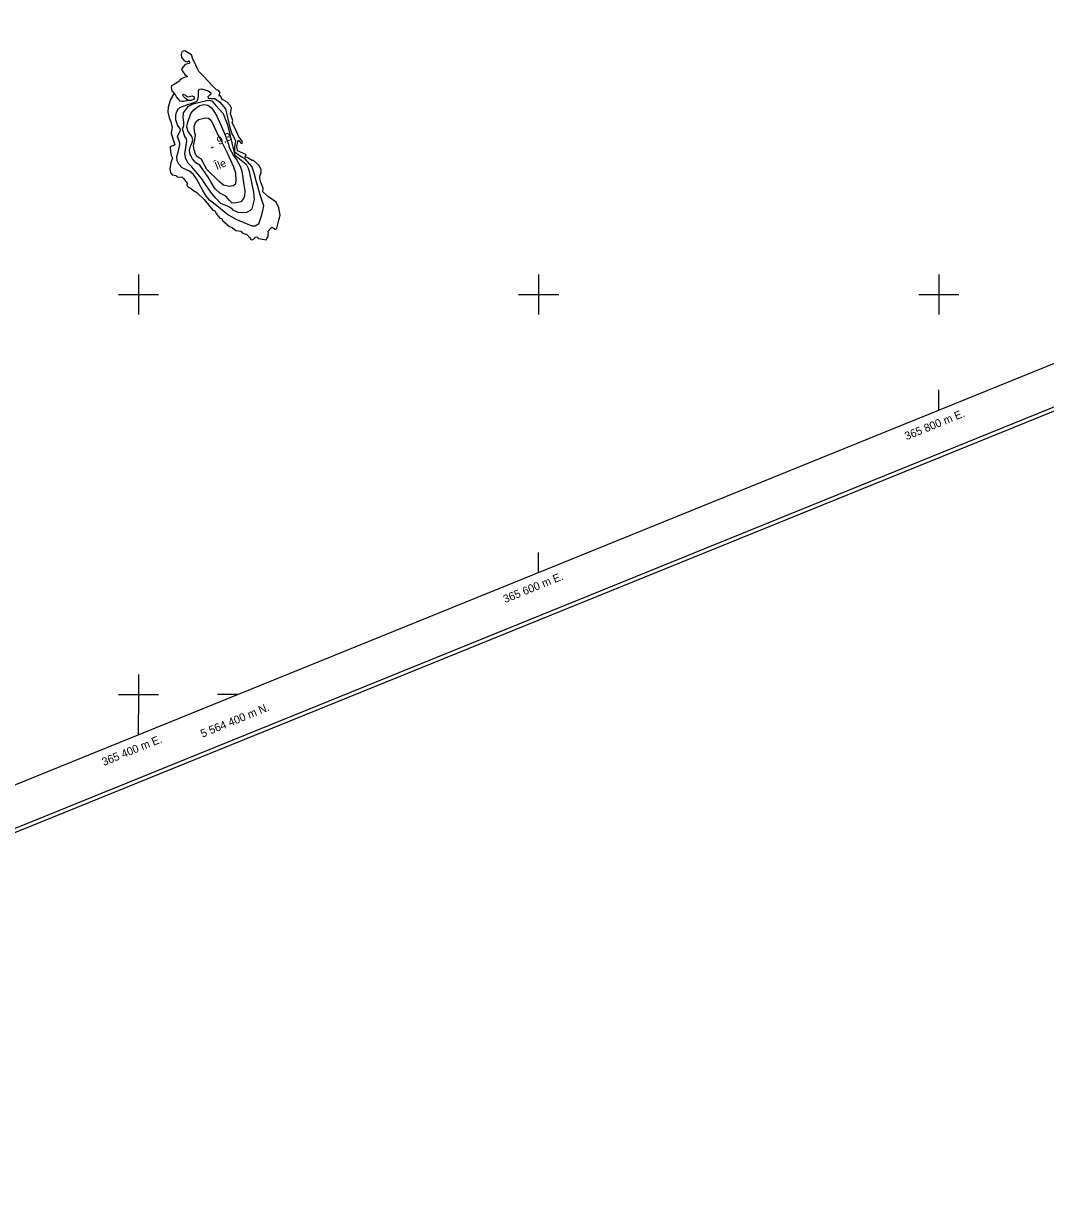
# Model space of a CAD drawing. Extents: x 362852 to 366875, y 5563573 to 5566479.
# Drawn here: x 365342 to 365853, y 5564154 to 5564736 of the extents above; entities that cross this region are included whole.
import ezdxf

# ---------------------------------------------------------------- set-up
doc = ezdxf.new("R2010")
doc.units = 0
for name, color, linetype in [('Niveau 2', 7, 'Continuous'), ('Niveau 3', 7, 'Continuous'), ('Niveau 4', 7, 'Continuous'), ('Niveau 60', 7, 'Continuous'), ('Niveau 61', 7, 'Continuous'), ('Niveau 8', 7, 'Continuous')]:
    doc.layers.add(name, color=color, linetype=linetype)

msp = doc.modelspace()

# ---------------------------------------------------------------- linework, layer by layer
at = {"layer": 'Niveau 2'}
for points in [[(365452.95, 5564668.03), (365456.69, 5564663.81), (365457.67, 5564660.83), (365458.63, 5564656.97), (365459.67, 5564653.51), (365460.61, 5564650.02), (365462.5, 5564644.53), (365461.99, 5564641.81), (365461.18, 5564638.6), (365459.99, 5564635.1), (365458.37, 5564634.19), (365456.86, 5564634.19), (365448.9, 5564637.43), (365444.57, 5564640.04), (365437.46, 5564645.76), (365435.6, 5564647.25), (365433.97, 5564649.08), (365432.15, 5564651.97), (365429, 5564657.81), (365427.5, 5564659.95), (365425.54, 5564661.65), (365424.29, 5564662.26), (365421.83, 5564663.38), (365420.2, 5564665.21), (365419.39, 5564666.88), (365419.24, 5564669.08), (365419.9, 5564671.1), (365420.75, 5564674.83), (365420.76, 5564675.71), (365420.14, 5564677.21), (365419.59, 5564678.86), (365419.81, 5564679.83), (365420.45, 5564680.72), (365421.06, 5564681.98), (365420.82, 5564682.88), (365419.61, 5564684.89), (365418.71, 5564687.39), (365418.73, 5564689.78), (365419.16, 5564691.46), (365419.98, 5564692.8), (365420.66, 5564693.59), (365424.13, 5564694.89), (365427.37, 5564695.84), (365429.14, 5564696.7), (365429.8, 5564697.84), (365430.04, 5564699.69), (365429.95, 5564702.04), (365430.46, 5564702.62), (365431.51, 5564702.81), (365434.81, 5564701.78), (365436.2, 5564700.85), (365436.08, 5564699.92), (365435.54, 5564699.7), (365434.75, 5564698.88), (365434.91, 5564698.19), (365436.35, 5564698.03), (365438.27, 5564697.94), (365440.73, 5564696.2), (365443.5, 5564692.83), (365445.61, 5564683.43), (365446.63, 5564680.34), (365447.57, 5564678.98), (365448.45, 5564676.83), (365448.23, 5564675.24), (365448.02, 5564673.02), (365448.06, 5564671.41), (365451.8, 5564668.69), (365452.95, 5564668.03)], [(365447.95, 5564669.86), (365453.87, 5564665.17), (365455.05, 5564662.9), (365455.73, 5564660.05), (365456.52, 5564656), (365457.47, 5564651.26), (365457.92, 5564647.44), (365456.65, 5564642.92), (365455.7, 5564641.9), (365453.75, 5564640.86), (365449.83, 5564640.99), (365447.43, 5564642.26), (365446.61, 5564643.04), (365444.51, 5564644.18), (365441.19, 5564645.57), (365438.64, 5564648.15), (365436.68, 5564650.47), (365435.05, 5564652.92), (365433.22, 5564655.55), (365431.63, 5564657.89), (365426.67, 5564663.86), (365424.94, 5564665.65), (365423.76, 5564667.91), (365423.15, 5564670.29), (365424.25, 5564676.74), (365424.02, 5564677.9), (365423.17, 5564679.05), (365422.09, 5564682.61), (365422.69, 5564684.48), (365422.76, 5564686.14), (365422.31, 5564688.45), (365422.47, 5564690.77), (365425.06, 5564694.21), (365427.36, 5564695.28), (365433.34, 5564696.86), (365435.44, 5564697.23), (365436.79, 5564696.66), (365438.57, 5564694.76), (365442.31, 5564690.55), (365443.41, 5564687.87), (365444.53, 5564684.84), (365447.87, 5564670.95), (365447.95, 5564669.86)], [(365445.6, 5564673.14), (365447.46, 5564669.53), (365449.15, 5564667.23), (365450.79, 5564664.16), (365451.69, 5564661.66), (365452.18, 5564658.36), (365452.75, 5564654.85), (365453.14, 5564651.77), (365452.95, 5564649.19), (365452.33, 5564647.68), (365451.25, 5564646.37), (365449.09, 5564645.85), (365446.8, 5564645.66), (365445.5, 5564647), (365443.63, 5564649.1), (365440.64, 5564650.62), (365438.37, 5564652.81), (365436.43, 5564656.01), (365434.86, 5564658.61), (365430.64, 5564664.61), (365428.77, 5564665.84), (365427.1, 5564667.78), (365425.92, 5564670.04), (365425.51, 5564672.24), (365425.96, 5564674.18), (365426.63, 5564675.58), (365427.13, 5564677.4), (365426.62, 5564678.94), (365424.94, 5564681.5), (365424.28, 5564683.72), (365424.58, 5564685.72), (365426.22, 5564690.52), (365427.71, 5564692.37), (365429.41, 5564693.7), (365430.7, 5564694.48), (365432.76, 5564694.95), (365434.71, 5564694.75), (365436.76, 5564693.1), (365438.02, 5564691.25), (365439.11, 5564689.2), (365443.17, 5564680.25), (365445.06, 5564675.04), (365445.6, 5564673.14)], [(365440.76, 5564678.25), (365442.55, 5564674.5), (365444.54, 5564670.58), (365446.05, 5564667.21), (365447.45, 5564663.8), (365448.57, 5564660.77), (365448.74, 5564656.72), (365448.31, 5564655.05), (365447.33, 5564654.4), (365445.34, 5564654.08), (365442.49, 5564654.65), (365440.36, 5564656.52), (365438.19, 5564658.74), (365436.06, 5564660.61), (365434.18, 5564662.45), (365433.17, 5564664.29), (365432.6, 5564665.67), (365431.5, 5564667.46), (365429.53, 5564668.9), (365428.54, 5564670.11), (365427.87, 5564672.33), (365427.55, 5564674.32), (365428.21, 5564677.57), (365428.57, 5564679.72), (365427.97, 5564681.47), (365427.8, 5564684.01), (365428.74, 5564686.27), (365430.07, 5564687.57), (365433.49, 5564688.35), (365435.07, 5564688.13), (365436.28, 5564687), (365437.86, 5564683.79), (365439.87, 5564679.5), (365440.76, 5564678.25)]]:
    msp.add_lwpolyline(points, dxfattribs=at)
at = {"layer": 'Niveau 3'}
msp.add_line((365436.6, 5564673.39), (365437.56, 5564673.78), dxfattribs=at)
at = {"layer": 'Niveau 4'}
for points in [[(365464.75, 5564631.51), (365466.35, 5564633.42), (365466.92, 5564633.72), (365467.88, 5564633.05), (365468.51, 5564632.43), (365469.11, 5564633.12), (365469.88, 5564635.82), (365470.21, 5564637.14), (365470.81, 5564639.65), (365470.2, 5564643.41), (365468.76, 5564646.15), (365465.01, 5564648.87), (365462.21, 5564651.42), (365462.35, 5564653.05), (365461.86, 5564654.54), (365461.24, 5564656.04), (365460.66, 5564658.06), (365460.62, 5564659.24), (365461.38, 5564661.05), (365461.32, 5564662.41), (365460.31, 5564664.57), (365457.44, 5564666.96), (365456.77, 5564667.06), (365454.3, 5564668.5), (365453.17, 5564668.66), (365453.9, 5564669.77), (365453.66, 5564670.05), (365449.48, 5564671.84), (365449.22, 5564674), (365449.72, 5564676.59), (365450.01, 5564676.95), (365450.22, 5564677.04), (365451.43, 5564675.47), (365451.97, 5564676), (365451.88, 5564676.66), (365450.04, 5564679.16), (365448.64, 5564682.41), (365446.89, 5564685.9), (365447.13, 5564687), (365446.02, 5564690.31), (365446.16, 5564691.18), (365446.52, 5564693.21), (365445.86, 5564694.51), (365444.34, 5564696.2), (365442.1, 5564697.54), (365441.32, 5564698.54), (365441.09, 5564699.38), (365440.32, 5564699.13), (365440.62, 5564700.69), (365440.73, 5564701.18), (365439.99, 5564702.07), (365439.05, 5564702.37), (365436.75, 5564704.75), (365432.67, 5564709.03), (365430.23, 5564711.48), (365429.66, 5564712.56), (365427.63, 5564716.87), (365427.17, 5564717.68), (365426.47, 5564719.84), (365423.19, 5564721.88), (365422.37, 5564721.73), (365421.74, 5564721.28), (365421.36, 5564719.93), (365421.6, 5564718.59), (365422.67, 5564717.21), (365423.68, 5564716.43), (365424.38, 5564716.41), (365425.39, 5564716.83), (365425.52, 5564715.75), (365425.21, 5564715.43), (365423.33, 5564714.98), (365421.59, 5564712.82), (365421.98, 5564711.72), (365423.16, 5564710.07), (365424.48, 5564708.99), (365423.02, 5564708.58), (365421.87, 5564708.04), (365420.47, 5564707.02), (365420.63, 5564706.78), (365418.45, 5564705.38), (365416.53, 5564704.4), (365416.3, 5564703.43), (365416.76, 5564701.86), (365417.63, 5564700.96), (365417.69, 5564700.36), (365416.05, 5564697.49), (365414.86, 5564693.68), (365414.7, 5564691.17), (365415.3, 5564688.34), (365416.44, 5564686.04), (365416.6, 5564684.73), (365416.86, 5564683.96), (365416.44, 5564680.71), (365417.22, 5564677.9), (365418.22, 5564674.86), (365417.35, 5564674.38), (365416.48, 5564674.21), (365415.92, 5564673.6), (365415.96, 5564671.36), (365416.42, 5564669.48), (365417.08, 5564668.18)], [(365425, 5564696.95), (365422.55, 5564696.5), (365421.62, 5564696.49), (365420.9, 5564696.72), (365419.97, 5564697.61), (365419.04, 5564698.8), (365418.32, 5564700.22), (365417.69, 5564700.36)], [(365425, 5564696.95), (365424.13, 5564697.53), (365422.45, 5564699.03), (365422.26, 5564699.64), (365422.38, 5564700.13), (365422.38, 5564700.13), (365423.49, 5564699.71), (365424.24, 5564698.95), (365424.65, 5564698.87), (365426.86, 5564699.28), (365427.61, 5564698.96), (365427.96, 5564698.41), (365427.59, 5564697.51), (365426.32, 5564696.93), (365425, 5564696.95)], [(365417.08, 5564668.18), (365416.19, 5564665.93), (365415.74, 5564662.61), (365416.11, 5564660.94), (365416.86, 5564659.87), (365418.74, 5564659.58), (365419.43, 5564658.8), (365420.02, 5564658.6), (365421.64, 5564658.77), (365422.55, 5564658.07), (365424.38, 5564655.62), (365424.12, 5564654.58), (365424.81, 5564653.8), (365426.49, 5564652.92), (365427.54, 5564652.03), (365429.21, 5564651.03), (365432.78, 5564647.54), (365435.76, 5564643.93), (365437.25, 5564642.16), (365438.21, 5564641.8), (365438.81, 5564640.48), (365440.73, 5564638.26), (365441.72, 5564637.98), (365442.21, 5564636.8), (365445.52, 5564634.08), (365446.88, 5564633.51), (365448.75, 5564632.02), (365451.24, 5564631.6), (365451.83, 5564630.78), (365453.2, 5564630.34), (365453.99, 5564630.1), (365455.63, 5564628.39), (365456.14, 5564627.47), (365456.86, 5564627.39), (365457.97, 5564628.03), (365458.44, 5564628.73), (365459.17, 5564628.78), (365460, 5564627.99), (365462.99, 5564627.59), (365463.77, 5564627.34), (365464.24, 5564628.04), (365464.86, 5564628.98), (365464.77, 5564630.26), (365465, 5564630.92), (365464.75, 5564631.51)]]:
    msp.add_lwpolyline(points, dxfattribs=at)
at = {"layer": 'Niveau 60'}
for points in [[(363470.95, 5563573.17), (366875.21, 5564954.96), (366256.48, 5566479.3), (362852.22, 5565097.5), (363470.95, 5563573.17)], [(363472.05, 5563575.77), (366872.61, 5564956.04), (366255.38, 5566476.69), (362854.83, 5565096.41), (363472.05, 5563575.77)], [(362880.89, 5565085.4), (365762.56, 5566255.07), (366364.73, 5564771.5), (366364.73, 5564771.5), (363483.08, 5563601.82), (362880.89, 5565085.4)]]:
    msp.add_lwpolyline(points, dxfattribs=at)
at = {"layer": 'Niveau 61'}
for p, q in [((365400, 5564610), (365400, 5564590)), ((365600, 5564610), (365600, 5564590)), ((365800, 5564610), (365800, 5564590)), ((365390, 5564600), (365410, 5564600)), ((365590, 5564600), (365610, 5564600)), ((365790, 5564600), (365810, 5564600)), ((365400, 5564410), (365400, 5564400)), ((365390, 5564400), (365410, 5564400)), ((365400, 5564400), (365400, 5564390))]:
    msp.add_line(p, q, dxfattribs=at)
for points in [[(365800, 5564542.28), (365800, 5564552.28)], [(365600, 5564461.1), (365600, 5564471.1)], [(365449.51, 5564400), (365439.51, 5564400)], [(365400, 5564379.92), (365400, 5564389.92)]]:
    msp.add_lwpolyline(points, dxfattribs=at)

# ---------------------------------------------------------------- texts
at = {"layer": 'Niveau 3'}
msp.add_text('9,3  ', height=3.93, rotation=22.09, dxfattribs=at).set_placement((365440.11, 5564674.75))
at = {"layer": 'Niveau 61'}
for s, p in [('365 800 m E.', (365783.85, 5564527.14)), ('365 600 m E.', (365583.22, 5564445.65)), ('5 564 400 m N.', (365432.03, 5564378.4)), ('365 400 m E.', (365382.74, 5564364.27))]:
    msp.add_text(s, height=4, rotation=22.0922, dxfattribs=at).set_placement(p)
at = {"layer": 'Niveau 8'}
msp.add_text('Île', height=3.93, rotation=22.09, dxfattribs=at).set_placement((365439.18, 5564662.23))

doc.saveas('drawing.dxf')
